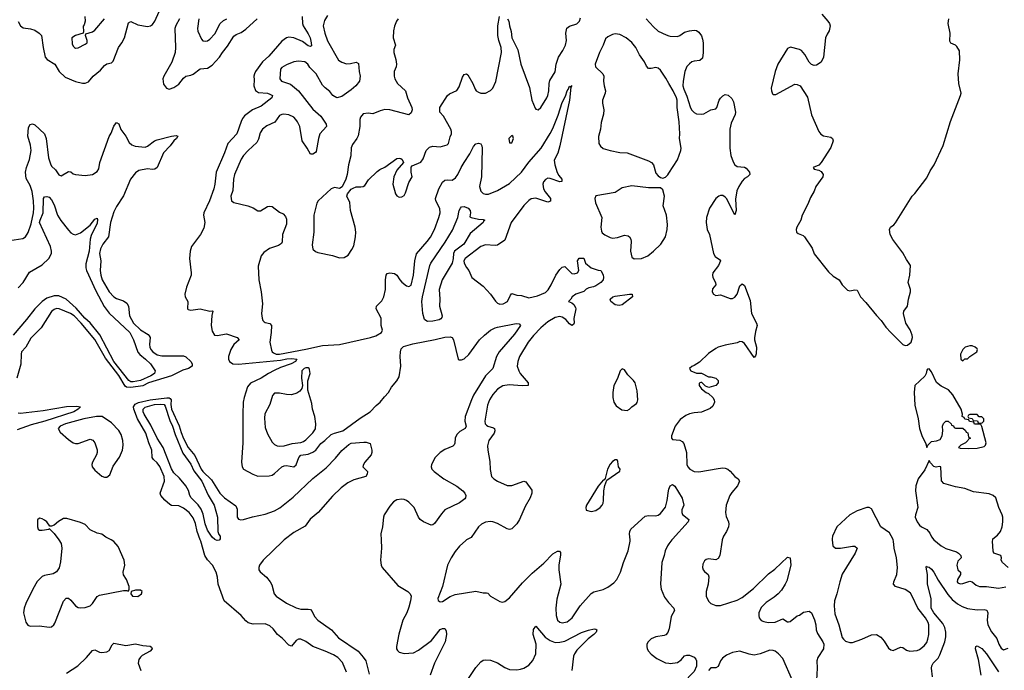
# Model space of a CAD drawing. Header units: inches. Extents: x 1550315 to 1685896, y 510706 to 640504.
# Tile 299 of 452: x 1644583 to 1652797, y 578911 to 584343. Entities that reach past the tile are written whole.
import ezdxf

# ---------------------------------------------------------------- set-up
doc = ezdxf.new("R2010")
doc.units = ezdxf.units.IN
doc.header["$MEASUREMENT"] = 0
for name, color, linetype in [('B6547', 7, 'Continuous'), ('B6548', 7, 'Continuous'), ('B6557', 7, 'Continuous'), ('B6558', 7, 'Continuous')]:
    doc.layers.add(name, color=color, linetype=linetype)

msp = doc.modelspace()

# ---------------------------------------------------------------- linework, layer by layer
at = {"layer": 'B6547', "color": 5}
for points, elevation in [([(1644909.1, 580000), (1644930, 579970.8), (1644935.2, 579930), (1644923.6, 579816.4), (1644912.7, 579767.3), (1644890, 579734.7), (1644862.6, 579717.4), (1644790, 579703.9), (1644770, 579695.6), (1644730, 579653), (1644692.2, 579587.8), (1644634.9, 579470), (1644620.3, 579430), (1644616.5, 579390), (1644633.8, 579313.8), (1644650, 579288.5), (1644670, 579281.1), (1644750, 579283.5), (1644828.3, 579271.7), (1644850, 579275.3), (1644868.8, 579291.2), (1644876, 579304), (1644950, 579488.5), (1644970, 579514.6), (1644990, 579514.3), (1645010, 579496.5), (1645047.7, 579450), (1645070, 579436.3), (1645090, 579431.7), (1645130, 579435.8), (1645170, 579450.2), (1645190.5, 579469.5), (1645230, 579526.7), (1645250, 579539), (1645450, 579576.3), (1645476.9, 579576.9), (1645487.3, 579572.7), (1645496.4, 579583.6), (1645497.2, 579610), (1645474.5, 579670), (1645448.4, 579708.4), (1645446.4, 579730), (1645459.8, 579790), (1645455.3, 579830), (1645404.2, 579944.2), (1645370, 579986.9), (1645345.2, 580000)], 520), ([(1647310, 578897.3), (1647276.3, 578976.3), (1647237.4, 579017.4), (1647200.5, 579040.5), (1647132.5, 579072.5), (1647029.9, 579109.9), (1646970, 579153), (1646930, 579171.4), (1646909.3, 579170.7), (1646890, 579160.5), (1646850, 579113.3), (1646830, 579121.4), (1646776.3, 579176.3), (1646735.2, 579210), (1646698.4, 579258.4), (1646670, 579283.2), (1646630, 579298.4), (1646530, 579297.6), (1646490, 579308), (1646470, 579323.5), (1646430.9, 579370), (1646289.8, 579490), (1646238.2, 579630), (1646234.2, 579690), (1646223.4, 579730), (1646190.5, 579790), (1646150, 579833.6), (1646128.9, 579868.9), (1646093.6, 579990), (1646090, 580000)], 480), ([(1646250.6, 580000), (1646250, 579999), (1646230, 579994), (1646215.7, 580000)], 460), ([(1646791.1, 580000), (1646778.4, 579990), (1646613.7, 579830), (1646583.2, 579790), (1646577.1, 579770), (1646579.4, 579750), (1646590, 579732.7), (1646642.2, 579690), (1646673.8, 579650), (1646685.5, 579625.5), (1646705.4, 579550), (1646723.2, 579530), (1646810, 579472.5), (1646890, 579432.1), (1646930, 579420.8), (1646990, 579421.8), (1647010, 579417.7), (1647023.1, 579403.1), (1647041.5, 579361.5), (1647069.3, 579330), (1647184.5, 579250), (1647243.9, 579183.9), (1647406, 579070), (1647450, 579022.2), (1647470.6, 578990), (1647499, 578879)], 480), ([(1647598.5, 580000), (1647601.3, 579930), (1647592.6, 579830), (1647599, 579790), (1647607.6, 579770), (1647739.1, 579619.1), (1647820.5, 579570), (1647840.4, 579550), (1647848.5, 579530), (1647844, 579490), (1647830, 579437.2), (1647811.8, 579390), (1647779, 579330), (1647746.1, 579213.9), (1647726, 579110), (1647728.2, 579090), (1647735.6, 579075.6), (1647750, 579062.7), (1647790, 579051.3), (1647870, 579056.9), (1647910, 579079.1), (1648018.4, 579161.6), (1648090, 579252), (1648110, 579261.6), (1648130, 579260.7), (1648141.3, 579241.3), (1648144.9, 579210), (1648132.9, 579150), (1648042.7, 578970), (1648007.4, 578870)], 520), ([(1648311.2, 580000), (1648303.9, 579996.1), (1648251.2, 579948.8), (1648216, 579904), (1648182, 579850), (1648151.7, 579790), (1648110.3, 579609.8), (1648070.6, 579510), (1648073.7, 579493.7), (1648090, 579483.8), (1648110, 579487), (1648173.4, 579526.6), (1648215.5, 579544.5), (1648390, 579571.7), (1648450, 579559.3), (1648478.8, 579558.8), (1648490, 579554), (1648512, 579530), (1648590, 579484.7), (1648610, 579481), (1648630, 579486.8), (1648670, 579516.3), (1648778.1, 579641.9), (1648859, 579721), (1648954.7, 579805.3), (1649030, 579884.9), (1649070, 579906), (1649086.8, 579906.8), (1649094.4, 579894.4), (1649095.3, 579875.3), (1649080.7, 579790), (1649080.2, 579750), (1649096.9, 579630), (1649064.8, 579504.8), (1649056.9, 579430), (1649059, 579370), (1649070, 579330.7), (1649090, 579312.2), (1649110, 579308), (1649150, 579317.3), (1649192.2, 579350), (1649259.7, 579450), (1649350, 579552), (1649373, 579567), (1649450, 579586.5), (1649490, 579604.9), (1649539.1, 579640.9), (1649565.4, 579670), (1649596.8, 579730), (1649621, 579810), (1649658.9, 579910), (1649676.2, 579990), (1649675.1, 580000)], 540), ([(1650000, 579966.4), (1649987.8, 579950), (1649968.6, 579910), (1649960.2, 579870), (1649939, 579810), (1649929, 579630), (1649934.1, 579590), (1649963.3, 579523.3), (1649997, 579477), (1650000, 579473.7)], 540), ([(1648306.2, 578810), (1648390, 578935), (1648430, 578982.2), (1648450, 578995.2), (1648470, 579000.2), (1648510, 578996.1), (1648570, 578972.6), (1648630, 578935), (1648670, 578918.8), (1648730, 578916.2), (1648760, 578920), (1648790, 578929.2), (1648830, 578954.7), (1648865.4, 578994.6), (1648889.8, 579050), (1648890.8, 579130.8), (1648867.8, 579210), (1648870, 579251.3), (1648890, 579278.8), (1648968.3, 579188.3), (1649010, 579159.1), (1649050, 579144.2), (1649090, 579145.4), (1649130, 579155.9), (1649270, 579226.8), (1649327.3, 579247.3), (1649376.5, 579256.5), (1649390, 579255.5), (1649397.3, 579250), (1649392, 579230), (1649373.1, 579210), (1649325.8, 579174.2), (1649230, 579078.2), (1649211.8, 579050), (1649204.8, 579030), (1649189.1, 578910)], 520), ([(1650000, 579251.9), (1649990, 579226), (1649972.8, 579207.2), (1649959.2, 579200.8), (1649890, 579189.7), (1649850, 579173.3), (1649826, 579150), (1649816.4, 579130), (1649815.8, 579110), (1649818.7, 579090), (1649828.7, 579070), (1649850, 579045.3), (1649899.3, 579010), (1649970, 578974.9), (1650000, 578970)], 540), ([(1644973.1, 578886.9), (1645068.8, 578950), (1645141.5, 579018.5), (1645190, 579076.5), (1645210, 579082), (1645250, 579063.6), (1645270, 579059.6), (1645310, 579064.9), (1645330, 579077.6), (1645355.3, 579124.7), (1645370, 579137.3), (1645470, 579117.7), (1645550, 579131.8), (1645610, 579117.8), (1645672.1, 579112.1), (1645683.5, 579103.5), (1645687.3, 579090), (1645670.5, 579070), (1645605.4, 579034.6), (1645590, 579022), (1645577.7, 579002.3), (1645572.9, 578970), (1645593.2, 578910)], 480)]:
    msp.add_lwpolyline(points, dxfattribs=dict(at, elevation=elevation))
at = {"layer": 'B6547', "color": 5, "elevation": 520}
msp.add_lwpolyline([(1645590, 579581.2), (1645550, 579579.3), (1645512, 579568), (1645511.3, 579550), (1645524.7, 579530), (1645570, 579528.5), (1645599.3, 579550), (1645604, 579570)], close=True, dxfattribs=at)
at = {"layer": 'B6548', "color": 5}
for points, elevation in [([(1644570, 584326.4), (1644589.2, 584290), (1644613.5, 584273.5), (1644673.2, 584266.8), (1644710, 584255.1), (1644747.2, 584230), (1644765.3, 584210), (1644778.3, 584110), (1644795.3, 584030), (1644812.2, 584010), (1644877.1, 583970), (1644914, 583910), (1644961.8, 583861.9), (1645047.7, 583827.7), (1645106.9, 583813.1), (1645130, 583812.5), (1645156.9, 583823.1), (1645195.8, 583870), (1645258.2, 583921.9), (1645290, 583959.1), (1645310, 583974), (1645350, 583983.6), (1645364.1, 583995.9), (1645407.7, 584110), (1645436.8, 584150), (1645456.5, 584190), (1645490, 584317.1), (1645510, 584326.7), (1645570, 584300.5), (1645650, 584284.8), (1645674.5, 584290), (1645690, 584301.5), (1645711, 584330), (1645746.8, 584410)], 520), ([(1645127.7, 584370), (1645130.8, 584329.2), (1645121, 584299), (1645111.6, 584288.4), (1645116.9, 584243.1), (1645114, 584230), (1645050, 584211.5), (1645019.3, 584190), (1645022, 584142), (1645030, 584122), (1645042, 584110), (1645050, 584106), (1645070, 584106.8), (1645130, 584137.3), (1645145.2, 584150), (1645146.6, 584170), (1645133.2, 584210), (1645135.3, 584224.7), (1645190, 584240.7), (1645210, 584254.8), (1645289.6, 584350)], 540), ([(1645915.8, 584350), (1645885.7, 584294.3), (1645878.6, 584270), (1645883, 584110), (1645879.3, 584070), (1645851.7, 583988.3), (1645785.3, 583870), (1645778.9, 583850), (1645784.4, 583804.4), (1645807.3, 583770), (1645830, 583763.1), (1645870, 583775.3), (1645910, 583804), (1645950, 583854.3), (1645970, 583870.3), (1646010, 583878.4), (1646030, 583887.8), (1646090, 583932.9), (1646150, 583937.2), (1646190, 583962.6), (1646251.1, 584030), (1646276.3, 584070), (1646318.4, 584121.6), (1646370, 584204.2), (1646390, 584219.2), (1646430, 584235), (1646470, 584262.2), (1646564.2, 584350)], 520), ([(1646941.2, 584370), (1646942, 584310), (1646947.7, 584290), (1646990, 584224), (1647005.9, 584190), (1647016.3, 584150), (1647016.4, 584123.6), (1647010, 584118.7), (1646990, 584125.5), (1646941.7, 584161.7), (1646870, 584192.5), (1646830, 584196.8), (1646810, 584190.6), (1646770, 584163.5), (1646661.3, 584038.7), (1646608.5, 583990), (1646551.8, 583910), (1646541.2, 583890), (1646538, 583870), (1646540.5, 583840.5), (1646535.6, 583790), (1646550, 583752.2), (1646575.7, 583735.7), (1646650, 583730.1), (1646670, 583721.6), (1646692.7, 583710), (1646687.2, 583690), (1646598.2, 583621.8), (1646525.5, 583590), (1646460.1, 583539.9), (1646442.1, 583517.9), (1646430, 583493.6), (1646394.3, 583390), (1646319.8, 583310), (1646293.2, 583230), (1646221.5, 583070), (1646212.4, 582970), (1646203, 582930), (1646167.3, 582830), (1646119.2, 582730), (1646116.2, 582710), (1646126.9, 582650), (1646118.9, 582601.1), (1646093.1, 582550), (1646018, 582450), (1646004.9, 582410), (1646000.2, 582350), (1646014.3, 582230), (1646012.9, 582210), (1645976, 582110), (1645961.5, 582050), (1645963.6, 582030), (1645987, 581990), (1645984.4, 581930), (1645990, 581923), (1646010, 581917.6), (1646090.2, 581930.2), (1646169.4, 581910.6), (1646192.5, 581912.5), (1646196, 581910), (1646186.6, 581873.4), (1646180.9, 581790), (1646190, 581743.8), (1646209.2, 581710), (1646230, 581706.4), (1646310, 581719.8), (1646398.9, 581690), (1646415.3, 581670), (1646369.2, 581630.8), (1646345, 581590), (1646326.7, 581530), (1646326.4, 581510), (1646332.4, 581490), (1646362.4, 581470), (1646410, 581466), (1646759.9, 581500.1), (1646811.9, 581511.9), (1646854.5, 581514.5), (1646896, 581510), (1646883, 581490), (1646848, 581470), (1646760.4, 581439.6), (1646705.8, 581414.2), (1646658.7, 581390), (1646598.4, 581350), (1646510, 581308.4), (1646483.2, 581276.8), (1646455.2, 581190), (1646448.8, 581150), (1646444.5, 581050), (1646445, 580810), (1646434.9, 580650), (1646439, 580610), (1646450.2, 580590.2), (1646527.6, 580547.6), (1646570, 580532.4), (1646664.4, 580535.6), (1646690, 580541.5), (1646710, 580554.7), (1646770, 580609.3), (1646790, 580618.6), (1646810, 580621.8), (1646870, 580610.2), (1646890, 580626.7), (1646913.3, 580686.7), (1646930, 580706.6), (1646990, 580716.2), (1647030, 580732.2), (1647052.7, 580750), (1647094.6, 580805.4), (1647130, 580830.7), (1647181.5, 580878.5), (1647208.8, 580891.2), (1647278.4, 580910), (1647423.4, 581016.6), (1647508.2, 581070), (1647557.8, 581122.2), (1647591.9, 581150), (1647625.6, 581194.4), (1647659.6, 581230), (1647685.6, 581274.4), (1647730, 581326.5), (1647750, 581362.6), (1647763.8, 581450), (1647757.8, 581530), (1647759.3, 581570), (1647765.8, 581594.1), (1647785.7, 581614.3), (1647862.2, 581637.8), (1648050, 581672.6), (1648130, 581693.2), (1648175.3, 581695.3), (1648190.1, 581690), (1648203.3, 581670), (1648242, 581510), (1648250, 581503.1), (1648270, 581503.5), (1648290, 581512), (1648330, 581546.4), (1648418.5, 581670), (1648459.6, 581710), (1648512, 581750), (1648549, 581770), (1648570, 581775.6), (1648725.3, 581805.3), (1648750, 581802.8), (1648761.6, 581790), (1648710, 581716.8), (1648584.6, 581570), (1648561, 581530), (1648531.3, 581430), (1648470, 581368.6), (1648370.5, 581209.5), (1648351.8, 581170), (1648300.5, 581030), (1648298.3, 580990), (1648306.9, 580950), (1648299.5, 580930), (1648254.2, 580905.8), (1648230, 580879.6), (1648217.6, 580850), (1648213.3, 580806.7), (1648207.8, 580792.3), (1648196.5, 580783.5), (1648130, 580755.6), (1648090, 580729.7), (1648050, 580687.8), (1648019.1, 580630), (1648016.1, 580610), (1648021.5, 580590), (1648040.3, 580570), (1648122.6, 580510), (1648230, 580448.3), (1648279.1, 580410), (1648295.6, 580390), (1648303.9, 580370), (1648303.6, 580350), (1648298.2, 580341.8), (1648252, 580310), (1648130.1, 580249.9), (1648101.2, 580218.8), (1648043.9, 580136.1), (1648030, 580124.7), (1648015.8, 580124.2), (1647952.3, 580150), (1647923.6, 580170), (1647909.7, 580190), (1647873.7, 580270), (1647830, 580315.1), (1647810, 580329.7), (1647790, 580337.3), (1647770, 580340.4), (1647730, 580335.1), (1647702.6, 580317.4), (1647670, 580280.7), (1647625.3, 580210), (1647617.4, 580190), (1647609, 580110), (1647596.5, 580050), (1647598.5, 580000)], 520), ([(1646078.5, 584350), (1646067.2, 584270), (1646070, 584246), (1646100.9, 584180.9), (1646110, 584166.8), (1646130, 584162), (1646150, 584166.7), (1646170, 584181.1), (1646210, 584224.2), (1646257.2, 584310), (1646282.8, 584337.2), (1646311.3, 584348.7)], 540), ([(1647150, 584376.3), (1647125.5, 584334.5), (1647116.2, 584290), (1647128.5, 584230), (1647150, 584166.7), (1647244.4, 584004.4), (1647270, 583986.7), (1647310, 583972.9), (1647344.4, 583975.6), (1647390, 583987.3), (1647410, 583978), (1647414.4, 583910), (1647423.8, 583870), (1647419.3, 583830), (1647388.8, 583790), (1647350, 583756), (1647270, 583702.3), (1647230, 583691.5), (1647196, 583710), (1647170, 583743.7), (1647132.4, 583772.4), (1647110, 583796.2), (1647056.8, 583890), (1647003.5, 583943.5), (1646987, 583970), (1646961.2, 583990), (1646910, 583997.4), (1646870, 583989.7), (1646810, 583965.7), (1646770, 583942.4), (1646759.5, 583930), (1646753.7, 583850), (1646766.4, 583830), (1646843.3, 583803.4), (1646910, 583749), (1647030, 583594.4), (1647096.4, 583536.4), (1647141.1, 583470), (1647142, 583450), (1647087.1, 583390), (1647075, 583350), (1647056.9, 583243.1), (1647050, 583232.7), (1647030, 583219.3), (1647010, 583219), (1646982, 583270), (1646939.7, 583330), (1646920.5, 583450), (1646902, 583490), (1646886, 583510), (1646869.7, 583530), (1646830, 583547.8), (1646785.8, 583554.2), (1646770, 583552.4), (1646750, 583542.9), (1646712.4, 583487.6), (1646644.1, 583455.9), (1646610, 583429.6), (1646590, 583398), (1646575.4, 583344.6), (1646562.5, 583317.4), (1646490, 583251.2), (1646450.8, 583209.2), (1646430, 583178.9), (1646376, 583050), (1646367.5, 583010), (1646362.5, 582917.5), (1646344, 582870), (1646350, 582831), (1646370, 582816.3), (1646486.8, 582790), (1646530, 582771.7), (1646570, 582747), (1646592.1, 582747.9), (1646650, 582782.4), (1646670, 582786), (1646690, 582783), (1646750, 582736.3), (1646780.7, 582720.7), (1646799.9, 582699.9), (1646810, 582678), (1646810, 582635.3), (1646776.5, 582550), (1646771.8, 582488.2), (1646766.9, 582473.1), (1646741.5, 582458.5), (1646666.6, 582433.4), (1646620.3, 582399.7), (1646597.1, 582370), (1646573.6, 582286.4), (1646579.8, 582170), (1646598.7, 582070), (1646608.3, 581971.7), (1646601.8, 581890), (1646605.4, 581850), (1646612, 581832), (1646621.7, 581821.7), (1646630, 581815.6), (1646670, 581807), (1646682.8, 581790), (1646681.8, 581730), (1646670.2, 581649.8), (1646684.5, 581584.5), (1646690.2, 581570), (1646700.3, 581560.3), (1646723, 581550), (1646750, 581549.6), (1646970, 581591.3), (1647110, 581623.9), (1647250, 581630.9), (1647509.7, 581690), (1647555.4, 581704.6), (1647600.9, 581730), (1647609.8, 581750), (1647599.8, 581790), (1647597.8, 581850), (1647557.1, 581930), (1647561.4, 581950), (1647605.3, 581994.7), (1647620.5, 582030), (1647634.4, 582090), (1647634.3, 582170), (1647641.4, 582210), (1647650, 582222.6), (1647670, 582230.2), (1647710, 582223.9), (1647730, 582209), (1647753.5, 582170), (1647770, 582152), (1647810, 582121.1), (1647830, 582114), (1647850, 582126), (1647869.8, 582210.2), (1647878.7, 582330), (1647892.4, 582387.6), (1647983.9, 582490), (1648010, 582526.7), (1648043.8, 582590), (1648081.4, 582690), (1648089.8, 582730), (1648087.2, 582767.2), (1648056.1, 582830), (1648053.6, 582850), (1648080.2, 582930), (1648110, 582986.5), (1648130, 583004), (1648150, 583006.5), (1648190, 583001.7), (1648218.3, 583021.7), (1648238.9, 583050), (1648265.9, 583110), (1648290, 583150.2), (1648338.4, 583221.6), (1648370, 583285.3), (1648390, 583306.5), (1648410, 583312.6), (1648430, 583305.7), (1648438.9, 583290), (1648440.5, 583270), (1648434.7, 583030), (1648420.2, 582950), (1648430.4, 582910), (1648450.3, 582890.3), (1648470, 582884.9), (1648493.7, 582886.3), (1648570, 582916.1), (1648670, 582975.9), (1648770, 583071), (1648830, 583152.8), (1648932.8, 583270), (1649010, 583393.8), (1649030, 583435.2), (1649074.4, 583545.6), (1649110, 583652.2), (1649135.7, 583704.3), (1649150, 583747.7), (1649159.8, 583760.2), (1649170, 583786.8), (1649178, 583782), (1649190, 583794), (1649180.7, 583779.3), (1649170.8, 583670), (1649090.1, 583290), (1649071.9, 583228.1), (1649043.2, 583170), (1649046.5, 583130), (1649066.3, 583066.3), (1649080.7, 583040.6), (1649106.7, 583010), (1649107.1, 582992.9), (1649090, 582988.5), (1649010, 583017.8), (1648990, 583019.3), (1648970, 583009.7), (1648953.8, 582990), (1648946.7, 582970), (1648952.9, 582930), (1648965.7, 582905.7), (1649011.6, 582850), (1649011.4, 582828.6), (1648990, 582819.7), (1648890, 582851.6), (1648850, 582847), (1648830, 582834.6), (1648790, 582790.9), (1648683.5, 582650), (1648630, 582502.9), (1648570, 582461.7), (1648550, 582458.2), (1648470, 582464.1), (1648430, 582449.8), (1648298.7, 582350), (1648288.8, 582330), (1648290.4, 582310), (1648310, 582274.8), (1648330.4, 582250), (1648356, 582190), (1648450, 582118), (1648510, 582051.3), (1648552.8, 581992.8), (1648570, 581976), (1648590, 581967.7), (1648618, 581970), (1648654, 581990), (1648677.2, 582042.8), (1648690, 582056), (1648730, 582044), (1648770, 582040.4), (1648830, 582020.3), (1648903.3, 582036.7), (1648970, 582065.5), (1648991.3, 582088.7), (1649016, 582130), (1649056, 582210), (1649090, 582258), (1649110, 582278), (1649130, 582282), (1649190, 582224.7), (1649210, 582222), (1649238, 582230), (1649248, 582250), (1649238, 582330), (1649250, 582351.3), (1649290, 582352), (1649304.7, 582310), (1649350, 582271.3), (1649410, 582251.3), (1649432, 582250), (1649450, 582214), (1649454.8, 582190), (1649450.8, 582170), (1649431.3, 582150), (1649390, 582120.9), (1649370, 582112.3), (1649330, 582105.2), (1649310, 582094), (1649290, 582074), (1649222, 582050), (1649192, 582030), (1649182, 582010), (1649162, 581990), (1649190, 581978), (1649205.8, 581965.8), (1649221.4, 581941.4), (1649223, 581930), (1649207.1, 581847.1), (1649207.9, 581812.1), (1649202.8, 581797.2), (1649190, 581789.4), (1649170, 581802.9), (1649138.7, 581838.7), (1649110, 581859.8), (1649090, 581865.3), (1649050, 581857.2), (1648990, 581819.2), (1648930, 581769.8), (1648870, 581707.3), (1648823.9, 581650), (1648753.4, 581530), (1648740.3, 581490), (1648734, 581450), (1648747, 581410), (1648759.5, 581390), (1648825.3, 581310), (1648826, 581290), (1648774.7, 581285.3), (1648666.1, 581293.9), (1648612.9, 581287.1), (1648570, 581258.9), (1648530, 581212.8), (1648502.8, 581170), (1648485.1, 581125.1), (1648462.6, 580990), (1648466.9, 580970), (1648476.7, 580956.7), (1648490, 580948.2), (1648536.3, 580936.3), (1648543.7, 580930), (1648547.9, 580910), (1648540.7, 580890), (1648498.5, 580830), (1648486.5, 580786.5), (1648487.5, 580750), (1648504.2, 580655.8), (1648506.9, 580586.9), (1648520.5, 580530), (1648538, 580510), (1648569.3, 580489.3), (1648650, 580454.9), (1648690, 580454.6), (1648790, 580490.6), (1648804.9, 580484.9), (1648856.1, 580416.1), (1648855.8, 580390), (1648842, 580350), (1648800.7, 580279.3), (1648752, 580170), (1648730, 580134.3), (1648690, 580093.3), (1648670, 580087.8), (1648650, 580091.5), (1648570, 580136), (1648530, 580149.8), (1648510, 580154), (1648470, 580148.4), (1648436.4, 580130), (1648410, 580108), (1648350, 580020.5), (1648311.2, 580000)], 540), ([(1647741.1, 584350), (1647725.7, 584330), (1647710, 584288.7), (1647702, 584250), (1647699.5, 584190), (1647718, 584130), (1647705.9, 584094.1), (1647704.7, 584070), (1647722.4, 584010), (1647726, 583970), (1647723, 583950), (1647707.2, 583910), (1647706.7, 583870), (1647712, 583850), (1647736.4, 583810), (1647803.1, 583750), (1647819.6, 583690), (1647856, 583610), (1647858, 583590), (1647850, 583566), (1647831, 583549), (1647670, 583591.1), (1647630, 583592.8), (1647590, 583582.4), (1647530, 583557.6), (1647490, 583562), (1647450, 583557.2), (1647426, 583530), (1647420.7, 583510), (1647421.6, 583450), (1647406.6, 583373.4), (1647396.3, 583350), (1647360.3, 583299.7), (1647348.5, 583271.5), (1647345.8, 583205.8), (1647325.3, 583130), (1647314.9, 583050), (1647303, 583010), (1647272.7, 582947.3), (1647250, 582934), (1647210, 582941.2), (1647181, 582930), (1647072.4, 582830), (1647062.6, 582810), (1647037.6, 582710), (1647037.3, 582570), (1647023.9, 582463.9), (1647030, 582427.7), (1647050, 582406.7), (1647070, 582399.5), (1647194, 582374), (1647250, 582355.5), (1647290, 582357.3), (1647322.5, 582377.5), (1647355.4, 582424.6), (1647370, 582456), (1647384.7, 582530), (1647386.6, 582570), (1647381, 582610), (1647342, 582750), (1647337, 582817), (1647313.2, 582870), (1647317.2, 582890), (1647350, 582926.8), (1647364.8, 582935.2), (1647390, 582946.8), (1647430, 582946.8), (1647450, 582950.8), (1647461.5, 582958.5), (1647493.8, 583006.2), (1647564.7, 583075.3), (1647587.9, 583092), (1647630, 583112.2), (1647730, 583184), (1647750, 583186.8), (1647762.8, 583182.8), (1647774.8, 583174.8), (1647784.7, 583150), (1647730, 583085.2), (1647704.9, 583030), (1647694.9, 582970), (1647718.4, 582890), (1647730, 582873.4), (1647750, 582862.4), (1647770, 582863.8), (1647790, 582874), (1647803.3, 582896.7), (1647830, 582984.7), (1647858, 583030), (1647849, 583070), (1647848.7, 583111.3), (1647856.4, 583123.6), (1647930, 583152), (1647950, 583182), (1647973.2, 583250), (1648001.6, 583278.4), (1648030, 583285.5), (1648090, 583282.4), (1648110, 583286), (1648150, 583298), (1648162, 583310), (1648175.1, 583364.9), (1648186.6, 583390), (1648187, 583410), (1648180.7, 583430), (1648117.7, 583537.7), (1648089.3, 583570), (1648087.3, 583610), (1648151.8, 583710), (1648170, 583723.7), (1648230, 583750.5), (1648250, 583782.8), (1648276.6, 583863.4), (1648290, 583884.9), (1648310, 583890.5), (1648320.9, 583880.9), (1648363.1, 583810), (1648382.9, 583762.9), (1648392.7, 583750), (1648410, 583738.9), (1648430.3, 583730.2), (1648470, 583730.3), (1648509.8, 583750.2), (1648531.2, 583770), (1648554.5, 583825.5), (1648604, 584070), (1648600.8, 584110), (1648579.8, 584170), (1648573.3, 584210), (1648572.1, 584290), (1648585.6, 584370)], 560), ([(1648654, 584350), (1648664.9, 584330), (1648668.4, 584290), (1648683.2, 584243.2), (1648690.2, 584190), (1648739, 584090), (1648763.6, 583970), (1648835.6, 583775.6), (1648857.1, 583670), (1648883.1, 583603.1), (1648890, 583594.8), (1648910, 583590.8), (1648932, 583610), (1648981.6, 583690), (1648990, 583711), (1648998.9, 583750), (1649001.1, 583810), (1649006.2, 583833.8), (1649050, 583906.8), (1649059.2, 583970), (1649078.3, 584030), (1649115.5, 584084.4), (1649136.1, 584130), (1649144.5, 584170), (1649138.7, 584230), (1649148.7, 584271.3), (1649171.1, 584288.9), (1649230, 584308.8), (1649253.3, 584330), (1649263.1, 584356.9)], 560), ([(1649810, 584350.4), (1649870, 584282.6), (1649910, 584247.4), (1649975.5, 584215.5), (1650000, 584208.2)], 560), ([(1650000, 583809.8), (1649974.6, 583854.6), (1649930, 583920.3), (1649910, 583937.7), (1649890, 583942.8), (1649850, 583934), (1649830, 583935.8), (1649813.5, 583953.5), (1649796.8, 583990), (1649755.3, 584050), (1649724.5, 584110), (1649690, 584153.1), (1649642, 584190), (1649590, 584218.4), (1649550, 584224.8), (1649530, 584220.3), (1649490, 584200.4), (1649470, 584181.6), (1649451.5, 584130), (1649420.3, 584070), (1649385.3, 583970), (1649387.9, 583947.9), (1649448, 583890), (1649455.5, 583870), (1649453, 583830), (1649458, 583790), (1649470.4, 583750), (1649468.4, 583730), (1649446, 583670), (1649446.1, 583646.1), (1649457.6, 583590), (1649455.1, 583555.1), (1649435.1, 583484.9), (1649428, 583430), (1649412.3, 583367.7), (1649415.8, 583310), (1649427.9, 583287.9), (1649450, 583268.2), (1649509.3, 583250.7), (1649590, 583234.4), (1649650.3, 583230.3), (1649830, 583163.1), (1649853, 583150), (1649870.5, 583130), (1649890, 583062), (1649910, 583038), (1649930, 583024.7), (1649950, 583018.8), (1649970, 583026.8), (1649990, 583046.8), (1650000, 583062.7)], 560), ([(1644501.4, 582498.6), (1644610, 582515.8), (1644630.6, 582529.4), (1644654, 582566), (1644680.4, 582639.6), (1644698.7, 582730), (1644700.6, 582770), (1644698, 582830), (1644687.4, 582907.4), (1644670, 582957.6), (1644637.7, 583017.7), (1644630.8, 583070), (1644640.7, 583110), (1644665.8, 583174.2), (1644679.2, 583250), (1644674.5, 583294.5), (1644650.8, 583370), (1644657.3, 583442.7), (1644670, 583468.4), (1644690, 583472.6), (1644710, 583465.2), (1644790.3, 583390), (1644803.2, 583350), (1644825.1, 583190), (1644840.3, 583140.3), (1644850, 583120.4), (1644882, 583090), (1644910, 583046.4), (1644930, 583039.3), (1644990, 583075.5), (1645010, 583073.4), (1645030, 583056), (1645050, 583051), (1645130, 583041), (1645190, 583050.7), (1645230, 583074), (1645243.5, 583096.5), (1645252.9, 583150), (1645330, 583368.4), (1645345.5, 583394.5), (1645370, 583454.9), (1645390, 583483.8), (1645410, 583473), (1645426.7, 583426.7), (1645468, 583370), (1645497.4, 583317.4), (1645518.8, 583298.8), (1645547.1, 583287.1), (1645630, 583277.7), (1645650, 583287), (1645707.8, 583330), (1645730, 583338.3), (1645850.7, 583370.7), (1645890, 583375), (1645903.1, 583370), (1645890.2, 583350), (1645868.4, 583331.6), (1645838.9, 583290), (1645782.7, 583230), (1645730, 583108.7), (1645710, 583094), (1645690, 583091.8), (1645650, 583097.7), (1645576, 583084), (1645550, 583064.2), (1645507.2, 583010), (1645449.1, 582870.9), (1645390, 582783.1), (1645370, 582738.7), (1645341.5, 582650), (1645324.7, 582530), (1645278, 582470), (1645258.4, 582430), (1645250.1, 582390), (1645259.5, 582330), (1645253.5, 582250), (1645259.3, 582210), (1645272.1, 582170), (1645330, 582070.2), (1645369.2, 582030), (1645390, 582015.4), (1645450, 581995), (1645476.2, 581976.2), (1645491.3, 581950), (1645500.8, 581870), (1645531.5, 581810), (1645590, 581754), (1645655.1, 581715.1), (1645664.7, 581704.7), (1645671.6, 581690), (1645666.8, 581630), (1645669.4, 581610), (1645677.4, 581590), (1645692.9, 581570), (1645730, 581544.8), (1645770, 581535.4), (1645950, 581536.5), (1645970, 581527.9), (1646011.6, 581490), (1646023.1, 581470), (1646021.7, 581450), (1645990.3, 581430), (1645944, 581416), (1645850.4, 581369.6), (1645658.2, 581310), (1645610, 581286.9), (1645510, 581270.9), (1645475.4, 581275.4), (1645464, 581284), (1645410, 581371.8), (1645298, 581518), (1645210, 581674), (1645096.7, 581810), (1645037.8, 581870), (1645008.3, 581890), (1644912.3, 581930), (1644890, 581930.6), (1644870, 581922.8), (1644850, 581905.4), (1644762.9, 581770), (1644675.8, 581684.2), (1644634, 581610), (1644599, 581570), (1644594.4, 581550), (1644592.7, 581467.3), (1644558.8, 581350)], 480), ([(1644570, 582104.8), (1644613.7, 582150), (1644665.4, 582234.6), (1644770, 582296.3), (1644827.2, 582350), (1644847.7, 582390), (1644849.1, 582410), (1644841.2, 582450), (1644749.6, 582650), (1644754, 582670), (1644780.4, 582730), (1644781.5, 582850), (1644790, 582864.6), (1644810, 582867.9), (1644830, 582862.3), (1644850, 582839.5), (1644870, 582798.4), (1644898.8, 582710), (1644926.5, 582666.5), (1644990, 582585.2), (1645010, 582563.2), (1645030, 582551.3), (1645050, 582548), (1645090, 582562), (1645172.1, 582627.9), (1645210, 582676.9), (1645230, 582686.8), (1645233.7, 582673.7), (1645230, 582643.7), (1645179.9, 582540.1), (1645171.7, 582510), (1645163, 582410), (1645136.1, 582303.9), (1645136.3, 582270), (1645141.6, 582250), (1645218.2, 582078.2), (1645287.7, 581947.7), (1645330, 581892.9), (1645501.1, 581730), (1645533.9, 581670), (1645568.3, 581568.3), (1645586.6, 581546.6), (1645633.9, 581510), (1645673.8, 581470), (1645712.9, 581410), (1645707.6, 581390), (1645678.2, 581370), (1645590, 581331.3), (1645530, 581320.1), (1645510, 581320.1), (1645493.7, 581330), (1645370, 581490.3), (1645252.2, 581712.2), (1645171.2, 581811.2), (1645127.2, 581850), (1645055.7, 581935.7), (1644970, 582008.4), (1644910, 582038), (1644870, 582038.3), (1644810, 582018.2), (1644769.6, 581990), (1644708.8, 581930), (1644641.1, 581838.9), (1644530, 581709.8)], 460), ([(1646090, 580000), (1646065, 580070), (1646050, 580137.4), (1646030, 580185.1), (1645996.1, 580230), (1645950, 580266.3), (1645910, 580284.9), (1645850, 580288), (1645835.2, 580295.2), (1645793.1, 580333.1), (1645762.2, 580370), (1645756.1, 580390), (1645790.3, 580489.7), (1645788.5, 580530), (1645752.5, 580612.5), (1645730, 580642.1), (1645700.2, 580670), (1645688.9, 580688.9), (1645686.8, 580750), (1645659.5, 580810), (1645634.7, 580890), (1645565.9, 581010), (1645535.9, 581090), (1645532.2, 581110), (1645545.9, 581134.1), (1645573.8, 581146.2), (1645671.5, 581168.5), (1645810, 581187.1), (1645830, 581186.4), (1645840.1, 581180.1), (1645848, 581168), (1645844.8, 581130), (1645851.2, 581090), (1645913.6, 580953.6), (1645930, 580896.3), (1645950, 580847.2), (1645987.6, 580770), (1646043.8, 580703.8), (1646098, 580590), (1646112.5, 580570), (1646182.5, 580502.5), (1646252.3, 580390), (1646292.1, 580350), (1646385.2, 580285.2), (1646396.9, 580256.9), (1646398.6, 580190), (1646410, 580172), (1646427.5, 580167.5), (1646450, 580169.5), (1646526.6, 580193.4), (1646630, 580213.8), (1646710, 580241.7), (1646752.9, 580267.1), (1646863.5, 580356.5), (1647030, 580513.9), (1647139, 580601), (1647218.2, 580681.8), (1647270, 580747.4), (1647330, 580797), (1647350, 580806.4), (1647454.9, 580814.9), (1647474.6, 580814.6), (1647506, 580806), (1647520.7, 580750), (1647522, 580730), (1647516.3, 580710), (1647464, 580650), (1647450.7, 580630), (1647446.8, 580610), (1647484.7, 580570), (1647482.8, 580550), (1647470.6, 580530), (1647370, 580501.3), (1647322.2, 580477.8), (1647264.2, 580435.8), (1647193.8, 580366.1), (1647073.1, 580230), (1647007.9, 580172.1), (1646964.5, 580115.5), (1646870, 580062.2), (1646791.1, 580000)], 480), ([(1644570, 581059.9), (1644590, 581058.6), (1644779.4, 581080.6), (1644973.1, 581113.1), (1645056.8, 581116.8), (1645090.8, 581110), (1645070.5, 581090), (1645034, 581070), (1644794, 580990), (1644679.3, 580960.7), (1644561.7, 580918.3)], 480), ([(1646215.7, 580000), (1646210, 580002.4), (1646190, 580022.9), (1646150, 580080.5), (1646130, 580133.2), (1646114.1, 580214.1), (1646096.9, 580256.9), (1646073.3, 580293.3), (1646014.5, 580350), (1646003.8, 580370), (1645992, 580412), (1645970.4, 580450.4), (1645916, 580516), (1645870, 580560.5), (1645850, 580593.3), (1645781.4, 580770), (1645730, 580848.9), (1645677.6, 580957.6), (1645620.8, 581050), (1645613.7, 581070), (1645613.1, 581090), (1645630, 581107.3), (1645708.7, 581130), (1645754.3, 581134.3), (1645790, 581130.1), (1645797.4, 581117.4), (1645836.7, 580996.7), (1645859.2, 580950), (1645880.6, 580880.6), (1645943.9, 580724), (1646010, 580631.3), (1646037.5, 580577.5), (1646102.9, 580490), (1646154.6, 580374.6), (1646205.3, 580290), (1646232.7, 580190), (1646235.8, 580070), (1646244.8, 580044.8), (1646255.5, 580030), (1646256.3, 580010), (1646250.6, 580000)], 460), ([(1649675.1, 580000), (1649669.4, 580050.6), (1649672.7, 580070), (1649682.7, 580090), (1649801.5, 580198.5), (1649830, 580204.9), (1649890, 580200.5), (1649910, 580205.5), (1649930, 580219.1), (1649970, 580274), (1649985.7, 580330), (1649995.1, 580410), (1650000, 580423.6)], 540), ([(1645345.2, 580000), (1645302.5, 580022.5), (1645270, 580047.6), (1645230, 580055.1), (1645170, 580083.5), (1645128.5, 580128.5), (1645090, 580144.7), (1644977.4, 580177.4), (1644950, 580177.7), (1644907, 580153), (1644870, 580123.7), (1644850, 580114), (1644835.3, 580115.3), (1644809, 580150), (1644790, 580165.2), (1644770, 580177.2), (1644750, 580182), (1644731.6, 580168.4), (1644731, 580110), (1644738, 580090), (1644750, 580081), (1644770, 580080.7), (1644826, 580090), (1644830, 580094), (1644870, 580054.8), (1644909.1, 580000)], 520)]:
    msp.add_lwpolyline(points, dxfattribs=dict(at, elevation=elevation))
for points, elevation in [([(1648690, 583375.3), (1648664.7, 583350), (1648670, 583314), (1648690, 583314), (1648702, 583350), (1648698, 583370)], 560), ([(1649690, 582956), (1649610, 582939.7), (1649550, 582900.7), (1649390, 582871.2), (1649380.9, 582850), (1649387.4, 582812.6), (1649441, 582690), (1649432.2, 582610), (1649436.7, 582576.7), (1649443.4, 582563.4), (1649465.7, 582545.7), (1649510, 582524.2), (1649530, 582519.6), (1649570, 582524.7), (1649630, 582543.9), (1649658.2, 582538.2), (1649670.4, 582530), (1649682.3, 582510), (1649684.7, 582490), (1649678.9, 582410), (1649690, 582359.5), (1649710, 582346.8), (1649770, 582349.6), (1649823.5, 582370), (1649870.9, 582409.1), (1649931.3, 582470), (1649970, 582531), (1649984.7, 582590), (1649987.5, 582632.5), (1649979.5, 582710), (1649952.7, 582790), (1649963.7, 582870), (1649950, 582922), (1649930, 582939), (1649830, 582939.7)], 560), ([(1647984.4, 581824.4), (1647970.2, 581830.2), (1647961.2, 581841.2), (1647947, 581890), (1647939.5, 581990), (1647944.4, 582030), (1648005.9, 582290), (1648013.7, 582310), (1648133.7, 582486.3), (1648194, 582586), (1648239.1, 582690), (1648249.8, 582750.2), (1648260.5, 582770), (1648270, 582780.4), (1648290, 582784.4), (1648324, 582770), (1648341.3, 582750), (1648344, 582730), (1648338, 582698), (1648350.7, 582690.7), (1648410, 582676.9), (1648450, 582676), (1648464, 582670), (1648454.9, 582665.1), (1648448.7, 582650), (1648341.5, 582558.5), (1648288.7, 582470), (1648209.7, 582410.3), (1648201.9, 582390), (1648200.6, 582350), (1648190.3, 582310), (1648108.9, 582171.1), (1648082.6, 582090), (1648088.7, 582010), (1648086, 581950), (1648108.2, 581871.8), (1648104.4, 581855.6), (1648095.4, 581844.6), (1648081.9, 581838.1), (1648030, 581827.2)], 520), ([(1649584.5, 581955.5), (1649550, 581963.2), (1649514.7, 581990), (1649509.8, 582010.2), (1649531.6, 582028.4), (1649550, 582035.2), (1649670, 582051.3), (1649692, 582050), (1649696.4, 582030), (1649610, 581962.4)], 540), ([(1646970, 581435.6), (1646955.5, 581430), (1646937.8, 581410), (1646935.2, 581350), (1646942.3, 581290), (1646936.3, 581263.7), (1646919.7, 581240.3), (1646896.1, 581223.9), (1646850, 581210.9), (1646810, 581212.8), (1646750, 581226.3), (1646710, 581225.1), (1646693.3, 581206.7), (1646670.3, 581129.7), (1646628.6, 581051.4), (1646624.8, 581015.2), (1646630, 580938), (1646650, 580884.9), (1646690, 580816.3), (1646710, 580795.5), (1646730, 580785.3), (1646750, 580781.7), (1646790, 580785.5), (1646856.6, 580803.4), (1646930, 580812.4), (1646950, 580822), (1646970, 580834.9), (1647030, 580893.1), (1647051.7, 580928.3), (1647054.5, 580970), (1647045, 581030), (1647026.4, 581090), (1647019.3, 581139.3), (1646986.3, 581250), (1646988.2, 581328.2), (1647005.6, 581390), (1647001.1, 581421.1), (1646998, 581430), (1646990, 581435.3)], 540), ([(1649610, 581428), (1649592, 581410), (1649570, 581346), (1649541, 581290), (1649530.8, 581230), (1649530.8, 581190), (1649538.8, 581150), (1649559.8, 581119.8), (1649607.1, 581087.1), (1649650, 581081), (1649670, 581091.3), (1649689.3, 581110.7), (1649730, 581138), (1649734.2, 581145.8), (1649740.9, 581170), (1649734.9, 581245.1), (1649716.9, 581310), (1649705.1, 581330), (1649656.9, 581376.9), (1649630, 581419)], 560), ([(1645271.2, 581031.2), (1645224.9, 581030), (1645118.4, 581010), (1644966.7, 580970), (1644919.7, 580950), (1644903.6, 580930), (1644920.2, 580900.2), (1644990, 580837), (1645030, 580810.3), (1645050, 580804), (1645070, 580804), (1645170, 580841.1), (1645193.3, 580833.3), (1645210.2, 580810), (1645228.5, 580751.5), (1645230.4, 580730), (1645224.9, 580710), (1645190.4, 580650), (1645184.4, 580630), (1645188.2, 580610), (1645210, 580582), (1645270, 580532.7), (1645290, 580523), (1645310, 580523), (1645336.3, 580543.7), (1645363.7, 580616.3), (1645416.8, 580690), (1645441.7, 580750), (1645447.8, 580790), (1645445, 580830), (1645430, 580879.7), (1645410, 580912.6), (1645350, 580976.9)], 520), ([(1649550, 580668.7), (1649530, 580655.1), (1649510, 580632.3), (1649488.2, 580590), (1649466.6, 580513.4), (1649458, 580502), (1649450, 580499.3), (1649410, 580449.6), (1649311.8, 580290), (1649306.2, 580270), (1649310, 580248.9), (1649350, 580236.5), (1649390, 580245.5), (1649426, 580270), (1649443, 580290), (1649450, 580306.8), (1649455.1, 580330), (1649455.8, 580410), (1649465.1, 580454.9), (1649482.7, 580497.3), (1649590, 580574), (1649594, 580590), (1649579, 580610), (1649574, 580654), (1649568, 580668)], 560)]:
    msp.add_lwpolyline(points, close=True, dxfattribs=dict(at, elevation=elevation))
at = {"layer": 'B6557', "color": 5}
for points, elevation in [([(1650025.1, 580000), (1650000, 579966.4)], 540), ([(1650443.7, 580000), (1650442.7, 579997.3), (1650423.7, 579870), (1650410, 579846), (1650390, 579834.5), (1650330, 579842.9), (1650310, 579837), (1650296.1, 579823.9), (1650283.4, 579796.6), (1650279.1, 579770), (1650284, 579750), (1650295.2, 579735.2), (1650326.8, 579710), (1650332.5, 579692.5), (1650327.4, 579630), (1650310.2, 579570), (1650310.2, 579530), (1650330, 579488.9), (1650350.4, 579470), (1650390, 579452.6), (1650430, 579452.6), (1650570, 579496.9), (1650610, 579518.8), (1650704.6, 579595.4), (1650830, 579715.8), (1650882.9, 579757.1), (1650990, 579854.8), (1651010, 579851.3), (1651015.5, 579790), (1650982, 579658), (1650970.3, 579629.7), (1650938.8, 579581.2), (1650910.4, 579550), (1650877.9, 579522.1), (1650810, 579477.3), (1650770, 579436.8), (1650749.5, 579390), (1650748.3, 579370), (1650753, 579350), (1650770, 579328.1), (1650790, 579319.2), (1650828.3, 579311.7), (1650885.4, 579314.6), (1650950, 579340.7), (1650990, 579316), (1650996.9, 579316.9), (1651010, 579318.8), (1651070, 579366), (1651089, 579371), (1651122, 579398), (1651170, 579404), (1651190, 579390.7), (1651214.1, 579334.1), (1651225.3, 579290), (1651228, 579248), (1651238.2, 579218.2), (1651284.2, 579150), (1651292, 579130), (1651290, 579089.5), (1651241.4, 579018.6), (1651232.7, 578990), (1651236.4, 578930), (1651230, 578828)], 560), ([(1651362.1, 580000), (1651367.2, 579950), (1651390, 579932.2), (1651430, 579930.3), (1651530, 579947.7), (1651550, 579946.8), (1651570.5, 579930), (1651552, 579890), (1651445.9, 579714.1), (1651424, 579650), (1651400.9, 579550), (1651381.5, 579490), (1651376.8, 579450), (1651382.6, 579382.6), (1651416.5, 579290), (1651445.6, 579185.6), (1651454.9, 579170), (1651473.3, 579153.3), (1651510, 579142.4), (1651530, 579143.8), (1651608.3, 579171.7), (1651690, 579208), (1651730, 579210.4), (1651768.5, 579188.5), (1651794.6, 579154.6), (1651830, 579096), (1651850, 579082.8), (1651870, 579077.3), (1651930, 579104.9), (1651950, 579100.7), (1651980.6, 579080.6), (1652010, 579072), (1652070, 579077.4), (1652090, 579084.9), (1652130, 579115.3), (1652150, 579144.4), (1652160.7, 579170), (1652167.1, 579210), (1652167.1, 579290), (1652162.6, 579310), (1652140.6, 579350), (1652076.5, 579430), (1652029.9, 579529.9), (1652013.9, 579554), (1651993, 579573), (1651970, 579584.8), (1651889.6, 579610), (1651873, 579630), (1651875.1, 579650), (1651900.4, 579710), (1651906.4, 579770), (1651899.2, 579850), (1651878, 579930), (1651873.8, 579990), (1651870.4, 580000)], 580), ([(1652210.6, 580000), (1652270, 579950.6), (1652310, 579928), (1652399.5, 579899.5), (1652416, 579890), (1652436, 579870), (1652438, 579850), (1652410, 579821.2), (1652400.4, 579790), (1652410, 579751), (1652431, 579730), (1652430.6, 579710), (1652406, 579670), (1652404.7, 579650), (1652410, 579642.6), (1652430, 579634), (1652450, 579635.2), (1652510, 579654.9), (1652530, 579650.6), (1652561.7, 579621.7), (1652590, 579610.5), (1652650, 579611.8), (1652750, 579597.5), (1652810, 579609.2)], 580), ([(1652829.8, 579769.8), (1652781.2, 579810), (1652772.3, 579830), (1652774.5, 579850), (1652769.2, 579869.2), (1652710, 579888.7), (1652705.2, 579905.2), (1652699.5, 579990), (1652701.2, 580000)], 580), ([(1652197.7, 578857.7), (1652190.8, 578930), (1652193.8, 578950), (1652204.4, 578970), (1652246.4, 579013.6), (1652260.8, 579039.3), (1652301.8, 579150), (1652309.8, 579190), (1652310.9, 579230), (1652300.3, 579270), (1652283.3, 579303.3), (1652209.5, 579390), (1652188.4, 579430), (1652186.6, 579510), (1652156.2, 579630), (1652156, 579710), (1652146.3, 579773.7), (1652150, 579782), (1652154.4, 579774.4), (1652170, 579772.7), (1652190, 579754.9), (1652210, 579730.4), (1652245.2, 579665.2), (1652325.3, 579545.3), (1652362.3, 579502.3), (1652407.3, 579467.3), (1652444.6, 579444.6), (1652490, 579428.1), (1652570, 579417), (1652630, 579419.5), (1652652.9, 579412.9), (1652660.3, 579390), (1652654.7, 579330), (1652659.8, 579290), (1652690, 579232.7), (1652736.3, 579176.3), (1652751.4, 579130), (1652770, 579096.4), (1652790, 579081.6), (1652830, 579096.4)], 560), ([(1650000, 579473.7), (1650040.4, 579430), (1650046, 579410), (1650018.3, 579361.7), (1650002.3, 579257.7), (1650000, 579251.9)], 540), ([(1652604.1, 578870), (1652581.9, 579001.9), (1652556.8, 579090), (1652559.5, 579110), (1652570, 579117), (1652610, 579094), (1652650, 579050.2), (1652750, 578897.7)], 540), ([(1650000, 578970), (1650010, 578968.4), (1650070, 578976.5), (1650100.6, 578999.4), (1650130, 579032.4), (1650150, 579039.1), (1650170, 579038.8), (1650210, 579021), (1650224.9, 579004.9), (1650230.2, 578990.2), (1650230, 578946.6), (1650210, 578900.4), (1650114.6, 578805.4), (1650101.8, 578790), (1650090, 578760.7), (1650083.6, 578756.4), (1650070, 578753.3), (1650030, 578768.1), (1650010, 578769.9), (1650000, 578768)], 540), ([(1651030, 578826.6), (1650949.7, 579010), (1650913.7, 579050), (1650886, 579070), (1650870, 579077), (1650840.9, 579079.1), (1650759.3, 579050), (1650710, 579038.6), (1650670, 579045.5), (1650590, 579070.7), (1650530, 579061), (1650481, 579039), (1650447.4, 579012.6), (1650431, 578990), (1650410, 578942.4), (1650390, 578932.1), (1650350, 578930.7), (1650330, 578911.1)], 560)]:
    msp.add_lwpolyline(points, dxfattribs=dict(at, elevation=elevation))
at = {"layer": 'B6558', "color": 5}
for points, elevation in [([(1651276.3, 584390), (1651326, 584330), (1651339.3, 584310), (1651343.8, 584290), (1651336.4, 584250), (1651318.3, 584221.7), (1651306.7, 584190), (1651290.4, 584030), (1651270, 583989.4), (1651230, 583962.7), (1651210, 583961.2), (1651190, 583969.2), (1651170, 583989.2), (1651132.5, 584052.5), (1651105.3, 584085.3), (1651090, 584093.6), (1651012.4, 584112.4), (1650990, 584103), (1650908.1, 583970), (1650886.5, 583910), (1650852.2, 583770), (1650854.4, 583750), (1650864.9, 583724.9), (1650870, 583718.8), (1650890, 583718), (1651050, 583803), (1651070, 583802), (1651094.8, 583790), (1651155.4, 583695.4), (1651189.2, 583549.2), (1651250.4, 583410), (1651267.4, 583387.4), (1651290, 583374.4), (1651350, 583363), (1651363, 583350), (1651368.4, 583330), (1651350, 583275.1), (1651270, 583149.2), (1651250, 583128.7), (1651202, 583110), (1651210, 583094), (1651250, 583086.8), (1651270, 583074.8), (1651284.9, 583050), (1651284, 583030), (1651226, 582950), (1651211, 582910), (1651181.1, 582858.9), (1651158.6, 582801.5), (1651110.7, 582710), (1651099.3, 582670), (1651066.4, 582610), (1651060.5, 582590), (1651062.8, 582570), (1651078, 582558), (1651120.7, 582540.7), (1651130, 582531.3), (1651194.8, 582434.8), (1651210, 582386.8), (1651330, 582238.4), (1651370, 582202.4), (1651418.8, 582170), (1651444, 582130), (1651490, 582083.7), (1651510, 582080.3), (1651550, 582088.5), (1651570, 582084.9), (1651596.9, 582030), (1651641.7, 581981.7), (1651730, 581872.3), (1651771.2, 581831.2), (1651810, 581776.5), (1651850, 581731.5), (1651950, 581630.2), (1651970, 581621.6), (1651990, 581625.8), (1652020.9, 581650), (1652032.2, 581690), (1652030, 581708), (1652013.3, 581753.3), (1651977, 581810), (1651955.1, 581890), (1651959.3, 581910), (1651989.2, 581950), (1651999, 582010), (1652016, 582070), (1652016, 582090), (1651994, 582150), (1652009, 582210), (1652014, 582290), (1651980.1, 582340.1), (1651950, 582397.2), (1651867.7, 582507.7), (1651846.3, 582550), (1651839.5, 582590), (1651849.3, 582610), (1651876, 582630), (1651890, 582646.8), (1652029.3, 582870), (1652049.6, 582890.4), (1652150, 583022.8), (1652179.4, 583080.6), (1652211.8, 583130), (1652286.5, 583293.5), (1652347.5, 583492.5), (1652432, 583710), (1652437, 583730), (1652418, 583810), (1652411.5, 583890), (1652427, 584007), (1652422.7, 584082.7), (1652400.1, 584120.1), (1652389.6, 584129.7), (1652350, 584147.6), (1652342, 584162), (1652346.3, 584230), (1652329.2, 584310), (1652335.3, 584350)], 580), ([(1650000, 584208.2), (1650010, 584205.2), (1650070, 584203.6), (1650090, 584210.4), (1650130, 584239.3), (1650170, 584250.4), (1650210, 584255.3), (1650230, 584252), (1650250, 584237.1), (1650270, 584208), (1650280.6, 584180.6), (1650285, 584150), (1650286.5, 584070), (1650278.6, 584021.5), (1650258.3, 584001.7), (1650210, 583997.4), (1650190, 583989.6), (1650170, 583975.1), (1650149.4, 583950.6), (1650132.8, 583910), (1650118, 583830), (1650116.4, 583790), (1650122.8, 583762.8), (1650150, 583704.7), (1650176.2, 583616.2), (1650188.2, 583590), (1650210, 583567.3), (1650230, 583557.3), (1650270, 583553.4), (1650290, 583558), (1650350, 583590.7), (1650390, 583598), (1650399, 583610), (1650419.5, 583670), (1650430, 583686.8), (1650450, 583707.3), (1650470, 583717.3), (1650492.5, 583712.5), (1650524.6, 583684.6), (1650537.3, 583657.3), (1650556.1, 583570), (1650552.3, 583550), (1650520, 583480), (1650508.7, 583430), (1650506.8, 583270), (1650515.8, 583210), (1650535.1, 583155.1), (1650550, 583130.2), (1650570, 583117.8), (1650630, 583111.2), (1650644.1, 583104.1), (1650672.4, 583070), (1650674.4, 583050), (1650654.8, 583030), (1650630, 583018), (1650610, 582996), (1650581.6, 582950), (1650565.7, 582914.3), (1650555.6, 582844.4), (1650561.6, 582750), (1650550, 582714), (1650478.9, 582850), (1650470, 582861.6), (1650450, 582874.3), (1650430, 582874.7), (1650416, 582870), (1650390.8, 582850), (1650337.1, 582770), (1650314, 582690), (1650310.7, 582650), (1650319.3, 582590), (1650337, 582550), (1650370.5, 582390), (1650384.9, 582364.9), (1650422, 582342), (1650430.6, 582330), (1650412.7, 582290), (1650366, 582230), (1650362.4, 582210), (1650366.4, 582190), (1650386.8, 582150), (1650391.3, 582130), (1650363, 582097), (1650360.7, 582070), (1650370, 582051.3), (1650390, 582041), (1650430, 582046), (1650510, 582014.8), (1650530, 582016), (1650550, 582026), (1650569.3, 582050), (1650590, 582121), (1650610, 582138.8), (1650630, 582122.8), (1650677.7, 581997.7), (1650688.7, 581888.7), (1650730.8, 581810), (1650734.8, 581790), (1650720.9, 581739.1), (1650713.7, 581686.3), (1650713.4, 581670), (1650730.2, 581610), (1650727.5, 581552.5), (1650722.8, 581537.2), (1650710, 581522), (1650630, 581639), (1650610, 581654), (1650590, 581655.3), (1650570, 581644), (1650470, 581625.2), (1650410, 581609), (1650390, 581599), (1650330, 581555.3), (1650255.3, 581484.7), (1650210, 581455.3), (1650190, 581448), (1650172, 581430), (1650182, 581410), (1650230, 581391.3), (1650271.1, 581391.1), (1650330, 581362), (1650350, 581362), (1650390, 581351.3), (1650410.5, 581330.5), (1650411, 581310), (1650391, 581290), (1650333.6, 581273.6), (1650304.7, 581284.7), (1650274, 581314), (1650265.4, 581314.6), (1650252.7, 581307.3), (1650252, 581290), (1650270, 581261), (1650311.3, 581230), (1650330, 581222), (1650364.9, 581190), (1650378, 581170), (1650380.5, 581150), (1650364.9, 581115.1), (1650342.3, 581097.7), (1650270, 581067), (1650210, 581062), (1650170, 581051.6), (1650141.2, 581038.8), (1650093.9, 581006.1), (1650050.4, 580950), (1650021.6, 580870), (1650020.7, 580850), (1650030, 580838.8), (1650090, 580833.4), (1650110, 580822), (1650125.1, 580805.1), (1650145.3, 580730), (1650150.3, 580630.3), (1650157.6, 580610), (1650173.4, 580590), (1650210, 580571.8), (1650250, 580567.2), (1650410, 580596.5), (1650450, 580601.1), (1650470, 580598), (1650490, 580590.4), (1650510, 580574.9), (1650548.4, 580528.4), (1650576.3, 580510), (1650588.4, 580490), (1650571.7, 580450), (1650523.5, 580396.5), (1650508.4, 580371.6), (1650478.4, 580290), (1650470.2, 580230), (1650476.3, 580196.3), (1650496.5, 580150), (1650500.3, 580130), (1650497.8, 580110), (1650480.3, 580070), (1650454.9, 580030), (1650443.7, 580000)], 560), ([(1650000, 583062.7), (1650070, 583174), (1650099.7, 583250), (1650101.7, 583270), (1650086.9, 583350), (1650089.7, 583390), (1650084.2, 583490), (1650067.6, 583610), (1650067.6, 583670), (1650061.6, 583690), (1650034, 583750), (1650000, 583809.8)], 560), ([(1652701.2, 580000), (1652702.9, 580010), (1652740.9, 580039.1), (1652765.4, 580070), (1652780.5, 580110), (1652786.3, 580150), (1652785.1, 580190), (1652779.7, 580210), (1652751.6, 580271.6), (1652725.7, 580350), (1652704.2, 580370), (1652670, 580384.5), (1652541.4, 580401.4), (1652468.7, 580430), (1652390, 580443.9), (1652291.8, 580470), (1652273, 580493), (1652268.7, 580608.7), (1652254, 580614), (1652230, 580606.6), (1652210, 580612.3), (1652182, 580642), (1652170, 580662), (1652134.8, 580585.2), (1652078.9, 580510), (1652060.3, 580450), (1652056.5, 580410), (1652074.9, 580270), (1652056, 580210), (1652054.8, 580190), (1652070.8, 580150), (1652090, 580124), (1652106.8, 580110), (1652150, 580085.5), (1652175.5, 580055.5), (1652190, 580026), (1652210, 580000.5), (1652210.6, 580000)], 580), ([(1650000, 580423.6), (1650009.4, 580450), (1650030, 580461.6), (1650050, 580447.7), (1650110, 580347.3), (1650123.8, 580290), (1650107.2, 580250), (1650106.3, 580230), (1650111.8, 580211.8), (1650164.9, 580170), (1650160.4, 580150), (1650030, 580006.6), (1650025.1, 580000)], 540), ([(1651870.4, 580000), (1651867.7, 580007.7), (1651839.7, 580059.7), (1651767.3, 580110), (1651690, 580258), (1651670, 580271.8), (1651650, 580269.6), (1651570, 580243), (1651510, 580209.6), (1651399.5, 580110), (1651364.9, 580030), (1651361.1, 580010), (1651362.1, 580000)], 580)]:
    msp.add_lwpolyline(points, dxfattribs=dict(at, elevation=elevation))
at = {"layer": 'B6558', "color": 5, "elevation": 580}
for points in [[(1652530, 581621.2), (1652510, 581621.2), (1652470, 581608), (1652452, 581590), (1652432, 581550), (1652434, 581510), (1652450, 581494), (1652468, 581512), (1652490, 581512), (1652509, 581531), (1652568, 581570), (1652574, 581590), (1652570, 581595.3), (1652555.3, 581610)], [(1652170, 581429), (1652156, 581424), (1652150, 581418), (1652145.5, 581390), (1652134.4, 581365.6), (1652050.8, 581290), (1652044.9, 581230), (1652050, 581124.7), (1652078, 581010), (1652090.3, 580930), (1652110, 580870.7), (1652142.3, 580802.3), (1652150, 580772), (1652159, 580790), (1652190, 580820.7), (1652232.5, 580827.5), (1652262, 580838), (1652279, 580870), (1652284, 580910), (1652281.2, 580950), (1652290, 580972), (1652310, 580991), (1652330, 580991.3), (1652354, 580970), (1652358, 580958), (1652372.7, 580952.7), (1652378, 580938), (1652390, 580934), (1652452.7, 580932.7), (1652472.7, 580912.7), (1652478, 580898), (1652492.7, 580892.7), (1652498, 580858), (1652514, 580850), (1652498, 580842), (1652494, 580830), (1652474, 580810), (1652434, 580790), (1652414, 580770), (1652430, 580764.7), (1652502.8, 580762.8), (1652570, 580766.8), (1652630, 580778.8), (1652641.2, 580790), (1652646, 580810), (1652610, 580946), (1652602, 580962), (1652590, 580966), (1652550, 580966), (1652542, 580982), (1652507.3, 580987.3), (1652502, 581002), (1652467.3, 581007.3), (1652462, 581022), (1652446, 581030), (1652448, 581050), (1652438, 581090), (1652369.2, 581210), (1652331.9, 581251.9), (1652270, 581282), (1652232.7, 581312.7), (1652190, 581404)], [(1652570, 581046), (1652510, 581046), (1652498, 581042), (1652494, 581030), (1652498, 581018), (1652530, 581014), (1652538, 580998), (1652572.7, 580992.7), (1652578, 580978), (1652610, 580974), (1652626, 580990), (1652626, 581010), (1652610, 581026), (1652587.3, 581027.3)]]:
    msp.add_lwpolyline(points, close=True, dxfattribs=at)

doc.saveas('drawing.dxf')
